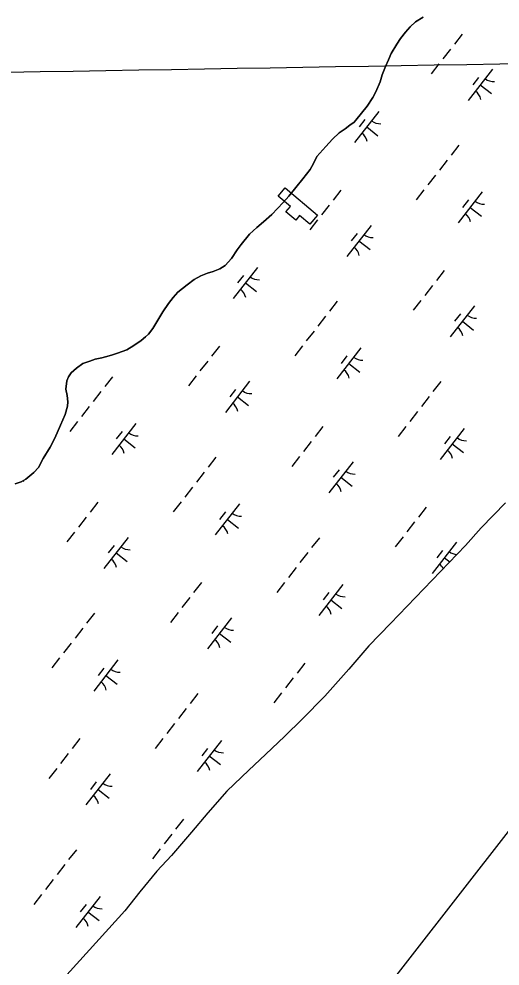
# Model space of a CAD drawing. Extents: x 3888273 to 3909528, y 158682 to 181032.
# Drawn here: x 3903470 to 3904081, y 167811 to 169013 of the extents above; entities that cross this region are included whole.
import ezdxf

# ---------------------------------------------------------------- set-up
doc = ezdxf.new("R2010")
doc.units = 0
for name, color, linetype in [('V-BLDG-OTLN', 7, 'Continuous'), ('V-GRID-FRAM', 7, 'Continuous'), ('V-GRID-MAJR', 7, 'Continuous'), ('V-TOPO-SHOR', 7, 'Continuous'), ('V-WETL-SWMP', 7, 'Continuous')]:
    doc.layers.add(name, color=color, linetype=linetype)

msp = doc.modelspace()

# ---------------------------------------------------------------- linework, layer by layer
at = {"layer": 'V-BLDG-OTLN'}
msp.add_lwpolyline([(3903849, 168764.1), (3903839.3, 168752.7), (3903826.3, 168763.7), (3903821.3, 168757.7), (3903808.9, 168768.2), (3903814.6, 168775), (3903799.2, 168788.1), (3903808.1, 168798.7)], close=True, dxfattribs=at)
at = {"layer": 'V-GRID-FRAM'}
msp.add_lwpolyline([(3907415, 172254.2), (3898317.3, 160561.5), (3891517.3, 165521.6), (3900698.9, 177323.8), (3907415, 172254.2)], dxfattribs=at)
at = {"layer": 'V-GRID-MAJR'}
msp.add_spline([(3893488.4, 168777.6), (3893877.7, 168784.1), (3899208, 168873.7), (3904538.3, 168964), (3905476.7, 168980)], degree=3, dxfattribs=at)
at = {"layer": 'V-TOPO-SHOR'}
for points in [[(3903982.9, 169015.3), (3903973.3, 169009.7), (3903966.4, 169003.4), (3903960.7, 168996.4), (3903954.2, 168988.2), (3903949.6, 168981.1), (3903942.4, 168969.4), (3903939, 168961.2), (3903935.3, 168952.7), (3903931.1, 168942.2), (3903928.5, 168933.2), (3903922.9, 168920.8), (3903919.1, 168913.3), (3903911.9, 168902.4), (3903904.6, 168893.8), (3903897.7, 168884.8), (3903895.5, 168882.1), (3903890.1, 168878.5), (3903883.9, 168873.8), (3903876.6, 168868.6), (3903868.2, 168860.8), (3903859.4, 168851.4), (3903848, 168838.5), (3903843.8, 168829.9), (3903839.6, 168822.1), (3903830.5, 168810.3), (3903812.5, 168788.4), (3903805.3, 168780.2), (3903798.4, 168772.4), (3903791.1, 168764.9), (3903780.4, 168755.5), (3903772, 168748.4), (3903762.8, 168739.8), (3903752.1, 168726.8), (3903747.1, 168720.2), (3903739.9, 168708.9), (3903731.9, 168700.2), (3903725, 168695.9), (3903716.5, 168692.7), (3903709.2, 168690.3), (3903701.1, 168687.1), (3903692.6, 168682.3), (3903683.4, 168675.6), (3903671.9, 168666.2), (3903665.8, 168659.5), (3903659.7, 168652.1), (3903652.8, 168641.5), (3903639.9, 168620.1), (3903634.6, 168613), (3903630.7, 168609.5), (3903625, 168604.8), (3903615.8, 168598.5), (3903606.9, 168593.3), (3903595.3, 168588.9), (3903587.6, 168586.5), (3903579.9, 168584.1), (3903575.3, 168582.8), (3903566.8, 168581.2), (3903560.2, 168578.8), (3903551.3, 168575.6), (3903543.3, 168570), (3903536.4, 168563.8), (3903533, 168558.7), (3903530.7, 168553.6), (3903529.7, 168543.1), (3903531.3, 168535), (3903532.2, 168527.3)], [(3903532.2, 168527.3), (3903531.9, 168521.5), (3903528.9, 168511), (3903522.9, 168497.7), (3903515.7, 168481), (3903509.7, 168469.7), (3903500.9, 168455.2), (3903494.9, 168443.9), (3903489.1, 168437.3), (3903478.8, 168429), (3903473, 168425.4), (3903465.3, 168423)]]:
    msp.add_lwpolyline(points, dxfattribs=at)
at = {"layer": 'V-WETL-SWMP'}
for p, q in [((3903973.3, 169009.7), (3903982.9, 169015.3)), ((3903960.7, 168996.4), (3903966.4, 169003.4)), ((3903966.4, 169003.4), (3903973.3, 169009.7)), ((3903949.6, 168981.1), (3903954.2, 168988.2)), ((3903954.2, 168988.2), (3903960.7, 168996.4)), ((3904032.6, 168994), (3904022.8, 168981.4)), ((3903942.4, 168969.4), (3903949.6, 168981.1)), ((3903939, 168961.2), (3903942.4, 168969.4)), ((3904017.9, 168975), (3904008.1, 168962.4)), ((3903931.1, 168942.2), (3903935.3, 168952.7)), ((3903935.3, 168952.7), (3903939, 168961.2)), ((3904003.1, 168956.1), (3903993.3, 168943.5)), ((3903928.5, 168933.2), (3903931.1, 168942.2)), ((3904071, 168949.3), (3904040.3, 168909.8)), ((3903922.9, 168920.8), (3903928.5, 168933.2)), ((3904053.2, 168939), (3904045.9, 168929.6)), ((3904055.6, 168929.6), (3904069.8, 168918.5)), ((3903919.1, 168913.3), (3903922.9, 168920.8)), ((3903911.9, 168902.4), (3903919.1, 168913.3)), ((3903926.8, 168895.8), (3903896.1, 168856.4)), ((3903897.7, 168884.8), (3903904.6, 168893.8)), ((3903904.6, 168893.8), (3903911.9, 168902.4)), ((3903890.1, 168878.5), (3903895.5, 168882.1)), ((3903895.5, 168882.1), (3903897.7, 168884.8)), ((3903909.1, 168885.6), (3903901.7, 168876.1)), ((3903868.2, 168860.8), (3903876.6, 168868.6)), ((3903876.6, 168868.6), (3903883.9, 168873.8)), ((3903883.9, 168873.8), (3903890.1, 168878.5)), ((3903911.5, 168876.1), (3903925.7, 168865)), ((3903859.4, 168851.4), (3903868.2, 168860.8)), ((3903848, 168838.5), (3903859.4, 168851.4)), ((3904028.2, 168853), (3904018.4, 168840.4)), ((3903843.8, 168829.9), (3903848, 168838.5)), ((3904013.5, 168834), (3904003.6, 168821.4)), ((3903830.5, 168810.3), (3903839.6, 168822.1)), ((3903839.6, 168822.1), (3903843.8, 168829.9)), ((3903812.5, 168788.4), (3903830.5, 168810.3)), ((3903998.7, 168815.1), (3903988.9, 168802.5)), ((3903878.5, 168795.9), (3903868.7, 168783.3)), ((3903984, 168796.2), (3903974.2, 168783.5)), ((3903805.3, 168780.2), (3903812.5, 168788.4)), ((3904058.1, 168793.7), (3904027.4, 168754.2)), ((3903791.1, 168764.9), (3903798.4, 168772.4)), ((3903798.4, 168772.4), (3903805.3, 168780.2)), ((3903863.8, 168777), (3903854, 168764.4)), ((3904040.4, 168783.4), (3904033, 168774)), ((3904042.8, 168774), (3904057, 168762.9)), ((3903780.4, 168755.5), (3903791.1, 168764.9)), ((3903762.8, 168739.8), (3903772, 168748.4)), ((3903772, 168748.4), (3903780.4, 168755.5)), ((3903849, 168758), (3903839.2, 168745.4)), ((3903916.9, 168751.2), (3903886.2, 168711.8)), ((3903752.1, 168726.8), (3903762.8, 168739.8)), ((3903899.1, 168741), (3903891.8, 168731.5)), ((3903747.1, 168720.2), (3903752.1, 168726.8)), ((3903901.5, 168731.5), (3903915.7, 168720.5)), ((3903739.9, 168708.9), (3903747.1, 168720.2)), ((3903725, 168695.9), (3903731.9, 168700.2)), ((3903731.9, 168700.2), (3903739.9, 168708.9)), ((3903701.1, 168687.1), (3903709.2, 168690.3)), ((3903709.2, 168690.3), (3903716.5, 168692.7)), ((3903716.5, 168692.7), (3903725, 168695.9)), ((3903772.7, 168697.8), (3903742, 168658.3)), ((3903755, 168687.5), (3903747.6, 168678)), ((3904009.8, 168693.8), (3904000, 168681.1)), ((3903671.9, 168666.2), (3903683.4, 168675.6)), ((3903683.4, 168675.6), (3903692.6, 168682.3)), ((3903692.6, 168682.3), (3903701.1, 168687.1)), ((3903757.4, 168678), (3903771.6, 168667)), ((3903665.8, 168659.5), (3903671.9, 168666.2)), ((3903995.1, 168674.8), (3903985.2, 168662.2)), ((3903652.8, 168641.5), (3903659.7, 168652.1)), ((3903659.7, 168652.1), (3903665.8, 168659.5)), ((3903874.1, 168654.9), (3903864.3, 168642.3)), ((3903980.3, 168655.9), (3903970.5, 168643.3)), ((3903639.9, 168620.1), (3903652.8, 168641.5)), ((3904048.2, 168649.1), (3904017.5, 168609.6)), ((3903859.3, 168636), (3903849.5, 168623.4)), ((3904030.4, 168638.8), (3904023, 168629.4)), ((3904032.8, 168629.4), (3904047, 168618.3)), ((3903634.6, 168613), (3903639.9, 168620.1)), ((3903844.6, 168617), (3903834.8, 168604.4)), ((3903615.8, 168598.5), (3903625, 168604.8)), ((3903625, 168604.8), (3903630.7, 168609.5)), ((3903630.7, 168609.5), (3903634.6, 168613)), ((3903595.3, 168588.9), (3903606.9, 168593.3)), ((3903606.9, 168593.3), (3903615.8, 168598.5)), ((3903724.4, 168597.9), (3903714.6, 168585.2)), ((3903829.9, 168598.1), (3903820, 168585.5)), ((3903904, 168595.6), (3903873.3, 168556.2)), ((3903560.2, 168578.8), (3903566.8, 168581.2)), ((3903566.8, 168581.2), (3903575.3, 168582.8)), ((3903575.3, 168582.8), (3903579.9, 168584.1)), ((3903579.9, 168584.1), (3903587.6, 168586.5)), ((3903587.6, 168586.5), (3903595.3, 168588.9)), ((3903886.3, 168585.4), (3903878.9, 168575.9)), ((3903536.4, 168563.8), (3903543.3, 168570)), ((3903543.3, 168570), (3903551.3, 168575.6)), ((3903551.3, 168575.6), (3903560.2, 168578.8)), ((3903709.7, 168578.9), (3903699.8, 168566.3)), ((3903888.7, 168575.9), (3903902.9, 168564.8)), ((3903530.7, 168553.6), (3903533, 168558.7)), ((3903533, 168558.7), (3903536.4, 168563.8)), ((3903588.7, 168559), (3903578.9, 168546.4)), ((3903694.9, 168560), (3903685.1, 168547.3)), ((3903529.7, 168543.1), (3903530.7, 168553.6)), ((3903762.8, 168553.2), (3903732.1, 168513.7)), ((3904005.4, 168552.8), (3903995.5, 168540.2)), ((3903531.3, 168535), (3903529.7, 168543.1)), ((3903532.2, 168527.3), (3903531.3, 168535)), ((3903574, 168540.1), (3903564.1, 168527.4)), ((3903745, 168542.9), (3903737.6, 168533.4)), ((3903747.4, 168533.4), (3903761.6, 168522.4)), ((3903990.6, 168533.8), (3903980.8, 168521.2)), ((3903528.9, 168511), (3903531.9, 168521.5)), ((3903531.9, 168521.5), (3903532.2, 168527.3)), ((3903559.2, 168521.1), (3903549.4, 168508.5)), ((3903522.9, 168497.7), (3903528.9, 168511)), ((3903975.9, 168514.9), (3903966.1, 168502.3)), ((3903515.7, 168481), (3903522.9, 168497.7)), ((3903544.5, 168502.2), (3903534.7, 168489.6)), ((3903618.6, 168499.7), (3903587.9, 168460.2)), ((3903855.7, 168495.7), (3903845.9, 168483.1)), ((3903961.2, 168496), (3903951.3, 168483.3)), ((3903600.9, 168489.4), (3903593.5, 168480)), ((3904035.3, 168493.5), (3904004.6, 168454)), ((3904017.5, 168483.2), (3904010.2, 168473.8)), ((3903509.7, 168469.7), (3903515.7, 168481)), ((3903603.3, 168480), (3903617.5, 168468.9)), ((3903841, 168476.8), (3903831.1, 168464.1)), ((3904019.9, 168473.7), (3904034.1, 168462.7)), ((3903500.9, 168455.2), (3903509.7, 168469.7)), ((3903494.9, 168443.9), (3903500.9, 168455.2)), ((3903720, 168456.9), (3903710.2, 168444.2)), ((3903826.2, 168457.8), (3903816.4, 168445.2)), ((3903894.1, 168451), (3903863.3, 168411.6)), ((3903478.8, 168429), (3903489.1, 168437.3)), ((3903489.1, 168437.3), (3903494.9, 168443.9)), ((3903705.2, 168437.9), (3903695.4, 168425.3)), ((3903876.3, 168440.8), (3903868.9, 168431.3)), ((3903465.3, 168423), (3903473, 168425.4)), ((3903473, 168425.4), (3903478.8, 168429)), ((3903475.6, 168427), (3903476.2, 168426.5)), ((3903878.7, 168431.3), (3903892.9, 168420.2)), ((3903690.5, 168419), (3903680.7, 168406.3)), ((3903570.3, 168399.8), (3903560.5, 168387.2)), ((3903675.8, 168400), (3903665.9, 168387.4)), ((3903749.9, 168397.6), (3903719.2, 168358.1)), ((3903732.2, 168387.3), (3903724.8, 168377.8)), ((3903987, 168393.6), (3903977.1, 168380.9)), ((3904087.6, 168398.8), (3904056.8, 168367.2)), ((3903555.6, 168380.9), (3903545.7, 168368.2)), ((3903734.6, 168377.8), (3903748.8, 168366.8)), ((3903972.2, 168374.6), (3903962.4, 168362)), ((3904056.8, 168367.2), (3904036.6, 168344.6)), ((3903540.8, 168361.9), (3903531, 168349.3)), ((3903608.7, 168355.1), (3903578, 168315.7)), ((3903851.3, 168354.7), (3903841.4, 168342.1)), ((3903957.5, 168355.7), (3903947.7, 168343.1)), ((3903590.9, 168344.9), (3903583.5, 168335.4)), ((3904036.6, 168344.6), (3903941.4, 168245.9)), ((3904025.3, 168348.9), (3903994.6, 168309.4)), ((3903593.3, 168335.4), (3903607.5, 168324.3)), ((3903836.5, 168335.8), (3903826.7, 168323.1)), ((3904007.6, 168338.6), (3904000.2, 168329.2)), ((3904010, 168329.2), (3904016.7, 168323.9)), ((3903821.8, 168316.8), (3903812, 168304.2)), ((3903701.6, 168297.6), (3903691.8, 168285)), ((3903807, 168297.9), (3903797.2, 168285.3)), ((3903881.2, 168295.4), (3903850.5, 168256)), ((3903686.8, 168278.7), (3903677, 168266.1)), ((3903863.4, 168285.2), (3903856.1, 168275.7)), ((3903865.8, 168275.7), (3903880, 168264.6)), ((3903565.9, 168258.8), (3903556, 168246.2)), ((3903672.1, 168259.8), (3903662.3, 168247.1)), ((3903739.9, 168253), (3903709.2, 168213.5)), ((3903722.2, 168242.7), (3903714.8, 168233.2)), ((3903941.4, 168245.9), (3903914, 168217.4)), ((3903551.1, 168239.9), (3903541.3, 168227.2)), ((3903724.6, 168233.2), (3903738.8, 168222.2)), ((3903536.4, 168220.9), (3903526.6, 168208.3)), ((3903914, 168217.4), (3903888.9, 168187.8)), ((3903521.7, 168202), (3903511.8, 168189.3)), ((3903595.8, 168199.5), (3903565.1, 168160)), ((3903832.9, 168195.5), (3903823, 168182.9)), ((3903578, 168189.2), (3903570.7, 168179.8)), ((3903888.9, 168187.8), (3903858.1, 168153.4)), ((3903580.4, 168179.8), (3903594.7, 168168.7)), ((3903818.1, 168176.6), (3903808.3, 168163.9)), ((3903697.2, 168156.7), (3903687.3, 168144)), ((3903803.4, 168157.6), (3903793.6, 168145)), ((3903858.1, 168153.4), (3903829.6, 168124.2)), ((3903682.4, 168137.7), (3903672.6, 168125.1)), ((3903829.6, 168124.2), (3903807.5, 168102.7)), ((3903667.7, 168118.8), (3903657.9, 168106.1)), ((3903547.5, 168099.6), (3903537.7, 168087)), ((3903652.9, 168099.8), (3903643.1, 168087.2)), ((3903807.5, 168102.7), (3903783.1, 168079.6)), ((3903727.1, 168097.4), (3903696.4, 168057.9)), ((3903709.3, 168087.1), (3903702, 168077.6)), ((3903532.7, 168080.6), (3903522.9, 168068)), ((3903711.7, 168077.6), (3903725.9, 168066.6)), ((3903783.1, 168079.6), (3903761.7, 168059.7)), ((3903518, 168061.7), (3903508.2, 168049.1)), ((3903585.8, 168054.9), (3903555.1, 168015.4)), ((3903761.7, 168059.7), (3903733.9, 168032.8)), ((3903568.1, 168044.6), (3903560.7, 168035.2)), ((3903570.5, 168035.2), (3903584.7, 168024.1)), ((3903733.9, 168032.8), (3903709.6, 168005.5)), ((3903709.6, 168005.5), (3903689.1, 167980.9)), ((3903678.8, 167997.4), (3903668.9, 167984.8)), ((3903664, 167978.5), (3903654.2, 167965.9)), ((3903689.1, 167980.9), (3903663.6, 167951.3)), ((3903543, 167958.6), (3903533.2, 167946)), ((3903649.3, 167959.6), (3903639.5, 167946.9)), ((3903663.6, 167951.3), (3903645, 167931.4)), ((3903528.3, 167939.6), (3903518.5, 167927)), ((3903645, 167931.4), (3903623.7, 167905.3)), ((3903513.6, 167920.7), (3903503.7, 167908.1)), ((3903498.8, 167901.8), (3903489, 167889.1)), ((3903573, 167899.3), (3903542.3, 167859.8)), ((3903623.7, 167905.3), (3903604.3, 167880.8)), ((3903555.2, 167889), (3903547.9, 167879.6)), ((3903604.3, 167880.8), (3903522.9, 167790.7)), ((3903557.6, 167879.6), (3903571.8, 167868.5))]:
    msp.add_line(p, q, dxfattribs=at)
for centre, start, end in [((3904072.8, 168951.2), 231.343, 272.8866), ((3904038.9, 168907.6), 11.343, 52.8866), ((3903928.6, 168897.8), 231.343, 272.8866), ((3903894.7, 168854.2), 11.343, 52.8866), ((3904059.9, 168795.6), 231.343, 272.8866), ((3904026, 168752), 11.343, 52.8866), ((3903918.7, 168753.2), 231.343, 272.8866), ((3903884.8, 168709.6), 11.343, 52.8866), ((3903774.5, 168699.7), 231.343, 272.8866), ((3903740.6, 168656.1), 11.343, 52.8866), ((3904050, 168651), 231.343, 272.8866), ((3904016, 168607.4), 11.343, 52.8866), ((3903905.8, 168597.5), 231.343, 272.8866), ((3903871.9, 168553.9), 11.343, 52.8866), ((3903764.6, 168555.1), 231.343, 272.8866), ((3903730.6, 168511.5), 11.343, 52.8866), ((3903620.4, 168501.6), 231.343, 272.8866), ((3903586.5, 168458), 11.343, 52.8866), ((3904037.1, 168495.4), 231.343, 272.8866), ((3904003.2, 168451.8), 11.343, 52.8866), ((3903895.9, 168453), 231.343, 272.8866), ((3903861.9, 168409.4), 11.343, 52.8866), ((3903751.7, 168399.5), 231.343, 272.8866), ((3903717.8, 168355.9), 11.343, 52.8866), ((3903610.5, 168357), 231.343, 272.8866), ((3903576.5, 168313.4), 11.343, 52.8866), ((3904027.1, 168350.8), 231.343, 265.2124), ((3903993.2, 168307.2), 28.5664, 52.8866), ((3903883, 168297.3), 231.343, 272.8866), ((3903849.1, 168253.7), 11.343, 52.8866), ((3903741.7, 168254.9), 231.343, 272.8866), ((3903707.8, 168211.3), 11.343, 52.8866), ((3903597.6, 168201.4), 231.343, 272.8866), ((3903563.7, 168157.8), 11.343, 52.8866), ((3903728.9, 168099.3), 231.343, 272.8866), ((3903695, 168055.7), 11.343, 52.8866), ((3903587.6, 168056.8), 231.343, 272.8866), ((3903553.7, 168013.2), 11.343, 52.8866), ((3903574.8, 167901.2), 231.343, 272.8866), ((3903540.8, 167857.6), 11.343, 52.8866)]:
    msp.add_arc(centre, 17.6, start, end, dxfattribs=at)

doc.saveas('drawing.dxf')
